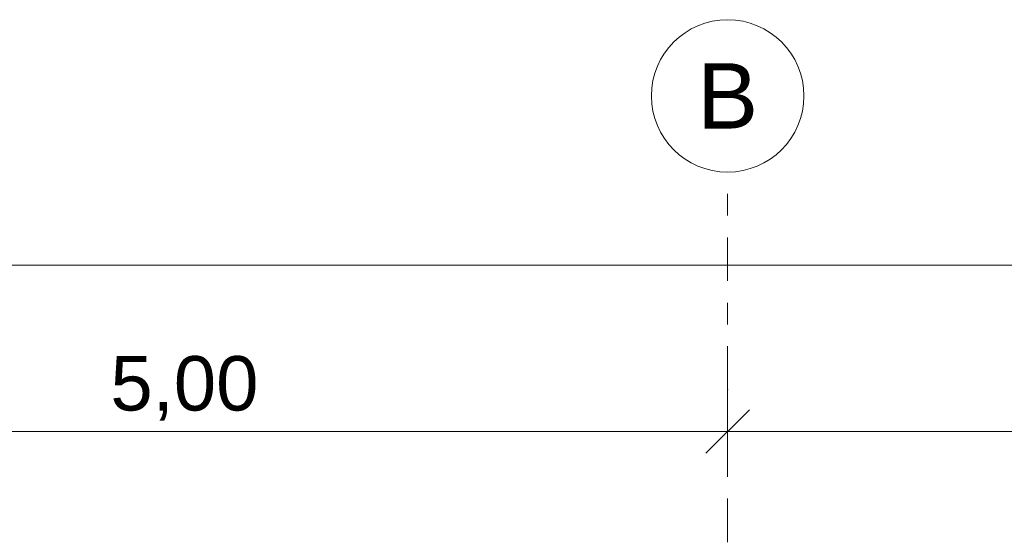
# Model space of a CAD drawing. Header units: metres. Extents: x -111 to -1, y -8 to 26.
# Tile 971 of 1056: x -26 to -21.48, y 8.33 to 10.7. Entities that reach past the tile are written whole.
import ezdxf
from ezdxf.enums import TextEntityAlignment as Align

# ---------------------------------------------------------------- set-up
doc = ezdxf.new("R2010")
doc.units = ezdxf.units.M
doc.header["$MEASUREMENT"] = 0
doc.linetypes.add('Raster', pattern=[0.4, 0.2, -0.1, 0, -0.1])
doc.layers.add('90 Achsraster', color=7, linetype='Continuous')
doc.layers.add('94 Genehmigungsplanung Bemaßung', color=7, linetype='Continuous')
doc.styles.add('ERSTELLTER_STIL_1', font='arial.ttf')
doc.styles.add('ERSTELLTER_STIL_2', font='arial.ttf')
doc.dimstyles.new('ERSTELLTER_STIL__1', dxfattribs={"dimtxt": 0.25, "dimasz": 0.19, "dimexe": 0.18, "dimexo": 0.1, "dimgap": 0, "dimtad": 1, "dimtih": 1, "dimtoh": 1, "dimzin": 0, "dimdsep": 46, "dimtxsty": 'ERSTELLTER_STIL_2', "dimblk": 'ARROWHEAD_6', "dimblk1": 'ARROWHEAD_6', "dimblk2": 'ARROWHEAD_6', "dimcen": 0.09, "dimclrd": 7, "dimclre": 7, "dimclrt": 7, "dimazin": 0, "dimtfac": 1, "dimtdec": 4, "dimtmove": 0, "dimatfit": 3, "dimfxl": 1, "dimtolj": 1, "dimtzin": 0, "dimarcsym": 0})

# ---------------------------------------------------------------- blocks, each defined once
blk = doc.blocks.new('Standard-Rastermarker[8]_1', base_point=(-22.7511, 10))
at = {"layer": '90 Achsraster', "color": 14, "linetype": 'Raster', "lineweight": 18, "true_color": 0xa80000}
for q in [(-22.7511, 10), (-22.7511, -1)]:
    blk.add_line((-22.7511, 9), q, dxfattribs=at)
at = {"layer": '90 Achsraster', "color": 14, "linetype": 'Continuous', "lineweight": 18, "true_color": 0xa80000, "flags": 128}
blk.add_lwpolyline([(-22.7511, 10, 1), (-22.7511, 10.7, 1)], format="xyb", close=True, dxfattribs=at)
at = {"layer": '90 Achsraster', "color": 14, "linetype": 'Raster', "lineweight": 18, "true_color": 0xa80000}
blk.add_point((-22.7511, 9), dxfattribs=at)
blk.add_point((-22.7511, 9), dxfattribs=at)
at = {"layer": '90 Achsraster', "color": 14, "lineweight": 18, "true_color": 0xa80000, "style": 'ERSTELLTER_STIL_1'}
for tag, p in [('AC_MarkerText_1_0', (-22.7511, 10.5)), ('AC_MarkerText_1_1', (-22.7511, -2.2))]:
    blk.add_attdef(tag, text='', height=0.3, rotation=360, dxfattribs=at).set_placement(p, align=Align.TOP_CENTER)
blk = doc.blocks.new('*D128', base_point=(-27236.1321, 0))
at = {"layer": '94 Genehmigungsplanung Bemaßung', "color": 7, "linetype": 'Continuous', "lineweight": 13}
for p, q in [((-58.1625, 9.3843), (-58.1625, 9.7593)), ((-17.3411, 9.3843), (-17.3411, 9.7593)), ((-58.0625, 9.6718), (-58.2625, 9.4718)), ((-17.2411, 9.6718), (-17.4411, 9.4718)), ((-58.3125, 9.5718), (-58.1625, 9.5718)), ((-58.1625, 9.5718), (-17.3411, 9.5718))]:
    blk.add_line(p, q, dxfattribs=at)
at = {"layer": '94 Genehmigungsplanung Bemaßung', "color": 7, "lineweight": 13, "insert": (-38.1808, 9.6218), "char_height": 0.25, "attachment_point": 7, "style": 'ERSTELLTER_STIL_2'}
blk.add_mtext('\\A1;{\\pql;\\fArial|b0|i0|c0|p0;\\W1.000000;40,82}', dxfattribs=at)
blk = doc.blocks.new('ARROWHEAD_6')
at = {"color": 0, "linetype": 'Continuous', "lineweight": 0}
for p, q in [((-0.5, -0.5), (0.5, 0.5)), ((0, 0), (-1, 0))]:
    blk.add_line(p, q, dxfattribs=at)
blk = doc.blocks.new('*D138', base_point=(-27236.1321, 0))
at = {"layer": '94 Genehmigungsplanung Bemaßung', "color": 7, "linetype": 'Continuous', "lineweight": 13}
for p, q in [((-27.7511, 8.6208), (-27.7511, 8.9958)), ((-22.7511, 8.6208), (-22.7511, 8.9958)), ((-27.6511, 8.9083), (-27.8511, 8.7083)), ((-22.6511, 8.9083), (-22.8511, 8.7083)), ((-27.7511, 8.8083), (-22.7511, 8.8083))]:
    blk.add_line(p, q, dxfattribs=at)
at = {"layer": '94 Genehmigungsplanung Bemaßung', "color": 7, "lineweight": 13, "insert": (-25.5847, 8.8583), "char_height": 0.25, "attachment_point": 7, "style": 'ERSTELLTER_STIL_2'}
blk.add_mtext('\\A1;{\\pql;\\fArial|b0|i0|c0|p0;\\W1.000000;5,00}', dxfattribs=at)
blk = doc.blocks.new('*D139', base_point=(-27236.1321, 0))
at = {"layer": '94 Genehmigungsplanung Bemaßung', "color": 7, "linetype": 'Continuous', "lineweight": 13}
for p, q in [((-22.7511, 8.6208), (-22.7511, 8.9958)), ((-17.7511, 8.6208), (-17.7511, 8.9958)), ((-22.6511, 8.9083), (-22.8511, 8.7083)), ((-17.6511, 8.9083), (-17.8511, 8.7083)), ((-22.7511, 8.8083), (-17.7511, 8.8083))]:
    blk.add_line(p, q, dxfattribs=at)
at = {"layer": '94 Genehmigungsplanung Bemaßung', "color": 7, "lineweight": 13, "char_height": 0.25, "attachment_point": 7, "style": 'ERSTELLTER_STIL_2'}
for s, insert in [('\\A1;{\\pql;\\fArial|b0|i0|c0|p0;\\W1.000000;5,00}', (-20.7754, 8.8583)), ('\\A1;{\\pql;\\fArial|b0|i0|c0|p0;\\W1.000000;41}', (-18.2324, 8.8583))]:
    blk.add_mtext(s, dxfattribs=dict(at, insert=insert))

msp = doc.modelspace()

# ---------------------------------------------------------------- block references
at = {"layer": '90 Achsraster', "color": 7, "linetype": 'Continuous', "lineweight": 18}
ref = msp.add_blockref('Standard-Rastermarker[8]_1', (-22.7511, 10), dxfattribs=at)
ref.add_attrib('AC_MarkerText_1', 'B', dxfattribs={"color": 14, "lineweight": 18, "true_color": 0xa80000, "height": 0.3, "rotation": 360, "style": 'ERSTELLTER_STIL_1'}).set_placement((-22.7511, 10.5), align=Align.TOP_CENTER)

# ---------------------------------------------------------------- dimensions: what is measured, and where the dimension line sits
at = {"layer": '94 Genehmigungsplanung Bemaßung', "color": 7, "linetype": 'Continuous', "lineweight": 13}
for base, p1, p2, picture, middle in [((-22.7511, 8.8083), (-27.7511, 10.35), (-22.7511, 10.35), '*D138', (-25.2611, 8.9833)), ((-17.7511, 8.8083), (-22.7511, 10.35), (-17.7511, 10.35), '*D139', (-20.4518, 8.9833)), ((-17.3411, 9.5718), (-58.1625, 3.35), (-17.3411, -0.4), '*D128', (-37.762, 9.7468))]:
    dim = msp.add_linear_dim(base=base, p1=p1, p2=p2, dimstyle='ERSTELLTER_STIL__1', dxfattribs=at)
    dim.commit()
    dim.dimension.update_dxf_attribs({"geometry": picture, "text_midpoint": middle, "dimtype": 160})

doc.saveas('drawing.dxf')
